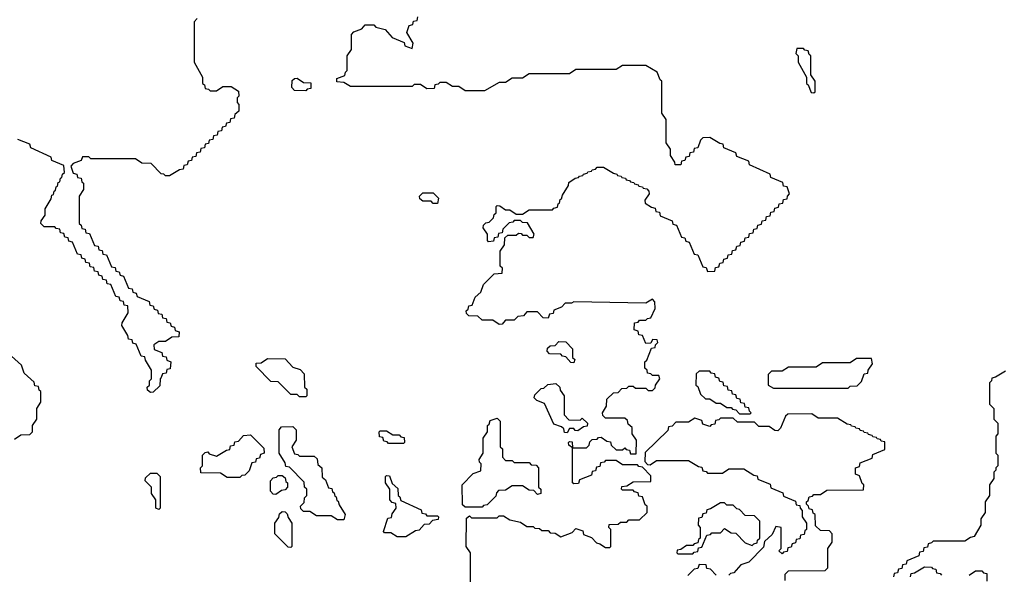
# Model space of a CAD drawing. Extents: x 2889633 to 3052318, y 540750 to 918690.
# Tile 283 of 656: x 2960420 to 2965050, y 739124 to 741735. Entities that reach past the tile are written whole.
import ezdxf

# ---------------------------------------------------------------- set-up
doc = ezdxf.new("R2010")
doc.units = 0

msp = doc.modelspace()

# ---------------------------------------------------------------- linework, layer by layer
at = {"layer": '0CON02XD'}
for points in [[(2961255, 741740), (2961240, 741725), (2961240, 741535), (2961280, 741465), (2961280, 741435), (2961288.3, 741428.3), (2961291.7, 741411.7), (2961308.3, 741408.3), (2961315, 741400), (2961345, 741400), (2961375, 741420), (2961415, 741420), (2961448.3, 741398.3), (2961450, 741375), (2961443, 741367), (2961442.5, 741345), (2961450, 741335), (2961450, 741305), (2961431.7, 741288.3), (2961428.3, 741271.7), (2961411.7, 741268.3), (2961408.3, 741251.7), (2961391.7, 741248.3), (2961388.3, 741231.7), (2961371.7, 741228.3), (2961368.3, 741211.7), (2961351.7, 741208.3), (2961348.3, 741191.7), (2961331.7, 741188.3), (2961328.3, 741171.7), (2961311.7, 741168.3), (2961308.3, 741151.7), (2961291.7, 741148.3), (2961288.3, 741131.7), (2961271.7, 741128.3), (2961268.3, 741111.7), (2961251.7, 741108.3), (2961248.3, 741091.7), (2961231.7, 741088.3), (2961228.3, 741071.7), (2961211.7, 741068.3), (2961208.3, 741051.7), (2961191.7, 741048.3), (2961188.3, 741031.7), (2961171.7, 741028.3), (2961125, 741000), (2961105, 741000), (2961098.3, 741008.3), (2961085, 741010), (2961038.3, 741058.3), (2960995, 741060), (2960965, 741080), (2960755, 741080), (2960745, 741090), (2960715, 741090), (2960708.3, 741071.7), (2960671.7, 741058.3), (2960660, 741045), (2960671.7, 741011.7), (2960688.3, 741008.3), (2960691.7, 740991.7), (2960708.3, 740988.3), (2960711.7, 740971.7), (2960720, 740965), (2960720, 740935), (2960700, 740905), (2960700, 740775), (2960708.3, 740768.3), (2960711.7, 740751.7), (2960728.3, 740748.3), (2960731.7, 740731.7), (2960748.3, 740728.3), (2960771.7, 740671.7), (2960788.3, 740668.3), (2960791.7, 740651.7), (2960808.3, 740648.3), (2960811.7, 740631.7), (2960828.3, 740628.3), (2960851.7, 740571.7), (2960868.3, 740568.3), (2960871.7, 740551.7), (2960888.3, 740548.3), (2960891.7, 740531.7), (2960908.3, 740528.3), (2960931.7, 740471.7), (2960948.3, 740468.3), (2960951.7, 740451.7), (2960968.3, 740448.3), (2960971.7, 740431.7), (2961028.3, 740408.3), (2961031.7, 740391.7), (2961048.3, 740388.3), (2961051.7, 740371.7), (2961068.3, 740368.3), (2961071.7, 740351.7), (2961088.3, 740348.3), (2961091.7, 740331.7), (2961108.3, 740328.3), (2961111.7, 740311.7), (2961128.3, 740308.3), (2961131.7, 740291.7), (2961148.3, 740288.3), (2961151.7, 740271.7), (2961170, 740265), (2961168.3, 740241.7), (2961135, 740240), (2961105, 740220), (2961075, 740220), (2961050, 740205), (2961051.7, 740181.7), (2961088.3, 740168.3), (2961091.7, 740151.7), (2961108.3, 740148.3), (2961111.7, 740131.7), (2961130, 740125), (2961128.3, 740091.7), (2961111.7, 740088.3), (2961108.3, 740071.7), (2961091.7, 740068.3), (2961085, 740050), (2961080, 740045), (2961078.3, 740011.7), (2961048.3, 739981.7), (2961035, 739980), (2961021.7, 739991.7), (2961020, 740005), (2961030, 740015), (2961030, 740035), (2961040, 740045), (2961040, 740085), (2961011.7, 740131.7), (2961008.3, 740148.3), (2960991.7, 740151.7), (2960968.3, 740208.3), (2960951.7, 740211.7), (2960948.3, 740228.3), (2960931.7, 740231.7), (2960928.3, 740248.3), (2960900, 740295), (2960901.7, 740308.3), (2960930, 740355), (2960928.3, 740388.3), (2960911.7, 740391.7), (2960908.3, 740408.3), (2960891.7, 740411.7), (2960888.3, 740428.3), (2960871.7, 740431.7), (2960848.3, 740488.3), (2960831.7, 740491.7), (2960828.3, 740508.3), (2960811.7, 740511.7), (2960808.3, 740528.3), (2960791.7, 740531.7), (2960788.3, 740548.3), (2960771.7, 740551.7), (2960768.3, 740568.3), (2960751.7, 740571.7), (2960748.3, 740588.3), (2960731.7, 740591.7), (2960728.3, 740608.3), (2960711.7, 740611.7), (2960708.3, 740628.3), (2960691.7, 740631.7), (2960668.3, 740688.3), (2960651.7, 740691.7), (2960648.3, 740708.3), (2960631.7, 740711.7), (2960628.3, 740728.3), (2960611.7, 740731.7), (2960608.3, 740748.3), (2960591.7, 740751.7), (2960585, 740760), (2960535, 740760), (2960520, 740775), (2960521.7, 740788.3), (2960540, 740815), (2960540, 740845), (2960568.3, 740891.7), (2960571.7, 740908.3), (2960578.3, 740911.7), (2960581.7, 740928.3), (2960588.3, 740931.7), (2960591.7, 740948.3), (2960598.3, 740951.7), (2960601.7, 740968.3), (2960608.3, 740971.7), (2960611.7, 740988.3), (2960618.3, 740991.7), (2960621.7, 741008.3), (2960630, 741015), (2960628.3, 741048.3), (2960571.7, 741071.7), (2960568.3, 741088.3), (2960471.7, 741131.7), (2960468.3, 741148.3), (2960411.7, 741171.7)], [(2963035, 739340), (2963068.3, 739328.3), (2963071.7, 739311.7), (2963108.3, 739298.3), (2963131.7, 739271.7), (2963148.3, 739268.3), (2963175, 739250), (2963195, 739250), (2963200, 739255), (2963200, 739335), (2963190, 739345), (2963191.7, 739358.3), (2963235, 739360), (2963245, 739370), (2963275, 739370), (2963285, 739380), (2963335, 739380), (2963370, 739415), (2963370, 739445), (2963361.7, 739451.7), (2963348.3, 739488.3), (2963331.7, 739491.7), (2963328.3, 739508.3), (2963311.7, 739511.7), (2963305, 739520), (2963255, 739520), (2963250, 739525), (2963251.7, 739538.3), (2963275, 739540), (2963305, 739560), (2963388.3, 739561.7), (2963388.3, 739588.3), (2963348.3, 739628.3), (2963331.7, 739631.7), (2963325, 739640), (2963255, 739640), (2963225, 739660), (2963175, 739660), (2963168.3, 739651.7), (2963151.7, 739648.3), (2963148.3, 739631.7), (2963131.7, 739628.3), (2963128.3, 739611.7), (2963111.7, 739608.3), (2963108.3, 739591.7), (2963051.7, 739568.3), (2963048.3, 739551.7), (2963025, 739550), (2963020, 739555), (2963020, 739720), (2963001.7, 739731.7), (2963000, 739745), (2963005, 739750), (2963018.3, 739748.3), (2963020, 739720), (2963085, 739720), (2963098.3, 739731.7), (2963101.7, 739748.3), (2963111.7, 739758.3), (2963135, 739760), (2963141.7, 739768.3), (2963155, 739770), (2963181.7, 739751.7), (2963198.3, 739748.3), (2963201.7, 739731.7), (2963225, 739710), (2963255, 739710), (2963265, 739720), (2963271.7, 739711.7), (2963288.3, 739708.3), (2963291.7, 739691.7), (2963318.3, 739691.7), (2963320, 739755), (2963300, 739785), (2963300, 739815), (2963281.7, 739831.7), (2963278.3, 739848.3), (2963265, 739860), (2963175, 739860), (2963161.7, 739871.7), (2963160, 739885), (2963180, 739915), (2963181.7, 739948.3), (2963211.7, 739978.3), (2963235, 739980), (2963251.7, 739998.3), (2963275, 740000), (2963285, 740010), (2963305, 740010), (2963315, 740000), (2963365, 740000), (2963375, 739990), (2963395, 739990), (2963408.3, 740001.7), (2963410, 740015), (2963430, 740045), (2963425, 740060), (2963395, 740060), (2963388.3, 740068.3), (2963371.7, 740071.7), (2963370, 740085), (2963360, 740095), (2963360, 740125), (2963368.3, 740131.7), (2963391.7, 740188.3), (2963408.3, 740191.7), (2963410, 740205), (2963420, 740215), (2963418.3, 740228.3), (2963395, 740230), (2963388.3, 740211.7), (2963365, 740210), (2963348.3, 740248.3), (2963331.7, 740251.7), (2963328.3, 740268.3), (2963310, 740275), (2963311.7, 740308.3), (2963328.3, 740311.7), (2963335, 740320), (2963365, 740320), (2963371.7, 740328.3), (2963388.3, 740331.7), (2963407.5, 740375), (2963407, 740407), (2963395, 740420), (2963365, 740400), (2963025, 740407.5), (2963015, 740400), (2962985, 740400), (2962968.3, 740381.7), (2962931.7, 740368.3), (2962928.3, 740351.7), (2962911.7, 740348.3), (2962905, 740330), (2962881.7, 740331.7), (2962855, 740360), (2962805, 740360), (2962788.3, 740341.7), (2962761.7, 740338.3), (2962745, 740320), (2962705, 740320), (2962695, 740310), (2962688.3, 740301.7), (2962675, 740300), (2962645, 740320), (2962595, 740320), (2962575, 740340), (2962531.7, 740341.7), (2962521.7, 740351.7), (2962520, 740365), (2962528.3, 740371.7), (2962531.7, 740388.3), (2962548.3, 740391.7), (2962561.7, 740428.3), (2962588.3, 740451.7), (2962601.7, 740488.3), (2962651.7, 740538.3), (2962688.3, 740541.7), (2962690, 740565), (2962680, 740575), (2962680, 740645), (2962700, 740675), (2962701.7, 740708.3), (2962715, 740720), (2962755, 740720), (2962765, 740730), (2962778.3, 740728.3), (2962785, 740720), (2962805, 740720), (2962815, 740710), (2962835, 740710), (2962840, 740725), (2962808.3, 740778.3), (2962785, 740780), (2962775, 740790), (2962745, 740790), (2962738.3, 740781.7), (2962721.7, 740778.3), (2962691.7, 740748.3), (2962688.3, 740731.7), (2962671.7, 740728.3), (2962668.3, 740711.7), (2962651.7, 740708.3), (2962648.3, 740691.7), (2962625, 740690), (2962620, 740695), (2962620, 740725), (2962600, 740755), (2962601.7, 740768.3), (2962611.7, 740778.3), (2962628.3, 740781.7), (2962648.3, 740801.7), (2962651.7, 740818.3), (2962660, 740825), (2962660, 740855), (2962665, 740860), (2962678.3, 740858.3), (2962705, 740840), (2962725, 740840), (2962755, 740820), (2962785, 740820), (2962815, 740840), (2962925, 740840), (2962931.7, 740848.3), (2962948.3, 740851.7), (2962951.7, 740868.3), (2962958.3, 740871.7), (2962961.7, 740888.3), (2962968.3, 740891.7), (2962971.7, 740908.3), (2963000, 740955), (2963001.7, 740968.3), (2963031.7, 740988.3), (2963048.3, 740991.7), (2963051.7, 740998.3), (2963068.3, 741001.7), (2963071.7, 741008.3), (2963088.3, 741011.7), (2963091.7, 741018.3), (2963108.3, 741021.7), (2963111.7, 741028.3), (2963128.3, 741031.7), (2963135, 741040), (2963165, 741040), (2963211.7, 741011.7), (2963228.3, 741008.3), (2963231.7, 741001.7), (2963248.3, 740998.3), (2963251.7, 740991.7), (2963268.3, 740988.3), (2963271.7, 740981.7), (2963288.3, 740978.3), (2963291.7, 740971.7), (2963308.3, 740968.3), (2963311.7, 740961.7), (2963328.3, 740958.3), (2963331.7, 740951.7), (2963348.3, 740948.3), (2963351.7, 740941.7), (2963368.3, 740938.3), (2963378.3, 740928.3), (2963380, 740915), (2963360, 740885), (2963361.7, 740871.7), (2963391.7, 740851.7), (2963408.3, 740848.3), (2963411.7, 740831.7), (2963428.3, 740828.3), (2963431.7, 740811.7), (2963488.3, 740788.3), (2963491.7, 740771.7), (2963508.3, 740768.3), (2963531.7, 740711.7), (2963548.3, 740708.3), (2963551.7, 740691.7), (2963568.3, 740688.3), (2963591.7, 740631.7), (2963608.3, 740628.3), (2963631.7, 740571.7), (2963648.3, 740568.3), (2963655, 740550), (2963688.3, 740551.7), (2963691.7, 740568.3), (2963708.3, 740571.7), (2963711.7, 740588.3), (2963728.3, 740591.7), (2963731.7, 740608.3), (2963748.3, 740611.7), (2963751.7, 740628.3), (2963768.3, 740631.7), (2963771.7, 740648.3), (2963788.3, 740651.7), (2963791.7, 740668.3), (2963808.3, 740671.7), (2963811.7, 740688.3), (2963828.3, 740691.7), (2963831.7, 740708.3), (2963848.3, 740711.7), (2963851.7, 740728.3), (2963868.3, 740731.7), (2963871.7, 740748.3), (2963888.3, 740751.7), (2963891.7, 740768.3), (2963908.3, 740771.7), (2963911.7, 740788.3), (2963928.3, 740791.7), (2963931.7, 740808.3), (2963948.3, 740811.7), (2963951.7, 740828.3), (2963968.3, 740831.7), (2963971.7, 740848.3), (2963988.3, 740851.7), (2963991.7, 740868.3), (2964008.3, 740871.7), (2964011.7, 740888.3), (2964028.3, 740891.7), (2964030, 740905), (2964040, 740915), (2964028.3, 740948.3), (2964011.7, 740951.7), (2964008.3, 740968.3), (2963951.7, 740991.7), (2963948.3, 741008.3), (2963851.7, 741051.7), (2963848.3, 741068.3), (2963791.7, 741091.7), (2963788.3, 741108.3), (2963731.7, 741131.7), (2963728.3, 741148.3), (2963711.7, 741151.7), (2963665, 741180), (2963631.7, 741178.3), (2963621.7, 741168.3), (2963608.3, 741131.7), (2963591.7, 741128.3), (2963588.3, 741111.7), (2963571.7, 741108.3), (2963568.3, 741091.7), (2963551.7, 741088.3), (2963548.3, 741071.7), (2963531.7, 741068.3), (2963528.3, 741051.7), (2963501.7, 741051.7), (2963500, 741065), (2963480, 741095), (2963480, 741125), (2963460, 741155), (2963460, 741265), (2963440, 741295), (2963440, 741445), (2963431.7, 741451.7), (2963418.3, 741488.3), (2963365, 741520), (2963255, 741520), (2963225, 741500), (2963035, 741500), (2963005, 741480), (2962815, 741480), (2962785, 741460), (2962735, 741460), (2962705, 741440), (2962675, 741440), (2962605, 741400), (2962515, 741400), (2962485, 741420), (2962455, 741420), (2962425, 741440), (2962395, 741440), (2962388.3, 741431.7), (2962371.7, 741428.3), (2962368.3, 741411.7), (2962335, 741410), (2962305, 741430), (2962275, 741430), (2962265, 741420), (2961975, 741420), (2961945, 741440), (2961911.7, 741441.7), (2961911.7, 741458.3), (2961948.3, 741471.7), (2961951.7, 741488.3), (2961960, 741495), (2961960, 741565), (2961980, 741595), (2961980, 741665), (2961991.7, 741678.3), (2962028.3, 741691.7), (2962045, 741710), (2962085, 741710), (2962095, 741700), (2962138.3, 741688.3), (2962171.7, 741651.7), (2962228.3, 741628.3), (2962231.7, 741611.7), (2962265, 741600), (2962270, 741625), (2962240, 741675), (2962251.7, 741708.3), (2962268.3, 741711.7), (2962271.7, 741728.3), (2962288.3, 741731.7), (2962291.7, 741748.3)], [(2964155, 741390), (2964160, 741395), (2964160, 741445), (2964140, 741475), (2964140, 741565), (2964131.7, 741571.7), (2964128.3, 741588.3), (2964111.7, 741591.7), (2964105, 741600), (2964075, 741600), (2964070, 741575), (2964080, 741565), (2964080, 741535), (2964120, 741465), (2964120, 741435), (2964128.3, 741428.3), (2964141.7, 741391.7), (2964155, 741390)], [(2961765, 741400), (2961711.7, 741401.7), (2961700, 741415), (2961701.7, 741448.3), (2961711.7, 741458.3), (2961725, 741460), (2961755, 741440), (2961788.3, 741438.3), (2961788.3, 741411.7), (2961771.7, 741408.3), (2961765, 741400)], [(2962385, 740870), (2962365, 740870), (2962355, 740880), (2962315, 740880), (2962301.7, 740891.7), (2962300, 740905), (2962315, 740920), (2962365, 740920), (2962390, 740895), (2962385, 740870)], [(2963025, 740120), (2963011.7, 740121.7), (2962988.3, 740148.3), (2962971.7, 740151.7), (2962965, 740160), (2962911.7, 740161.7), (2962900, 740175), (2962901.7, 740188.3), (2962915, 740200), (2962938.3, 740201.7), (2962955, 740220), (2962988.3, 740218.3), (2963020, 740185), (2963020, 740145), (2963030, 740135), (2963025, 740120)], [(2960395, 739760), (2960425, 739780), (2960468.3, 739781.7), (2960480, 739795), (2960480, 739825), (2960500, 739855), (2960500, 739905), (2960520, 739935), (2960520, 739985), (2960511.7, 739991.7), (2960508.3, 740008.3), (2960491.7, 740011.7), (2960488.3, 740028.3), (2960441.7, 740071.7), (2960428.3, 740108.3), (2960381.7, 740151.7)], [(2961765, 739960), (2961735, 739960), (2961725, 739970), (2961695, 739970), (2961635, 740030), (2961601.7, 740031.7), (2961531.7, 740101.7), (2961531.7, 740118.3), (2961555, 740120), (2961585, 740140), (2961668.3, 740138.3), (2961705, 740100), (2961738.3, 740088.3), (2961758.3, 740068.3), (2961760, 740005), (2961770, 739995), (2961770, 739965), (2961765, 739960)], [(2964315, 740000), (2964325, 740010), (2964358.3, 740011.7), (2964378.3, 740031.7), (2964391.7, 740068.3), (2964408.3, 740071.7), (2964410, 740085), (2964430, 740115), (2964425, 740140), (2964355, 740140), (2964325, 740120), (2964195, 740120), (2964165, 740100), (2964035, 740100), (2964005, 740080), (2963955, 740080), (2963940, 740065), (2963940, 740015), (2963965, 740000), (2964315, 740000)], [(2963855, 739880), (2963860, 739885), (2963851.7, 739891.7), (2963848.3, 739908.3), (2963831.7, 739911.7), (2963828.3, 739928.3), (2963811.7, 739931.7), (2963808.3, 739948.3), (2963791.7, 739951.7), (2963788.3, 739968.3), (2963771.7, 739971.7), (2963768.3, 739988.3), (2963751.7, 739991.7), (2963748.3, 740008.3), (2963731.7, 740011.7), (2963728.3, 740028.3), (2963711.7, 740031.7), (2963708.3, 740048.3), (2963691.7, 740051.7), (2963688.3, 740068.3), (2963671.7, 740071.7), (2963665, 740080), (2963615, 740080), (2963601.7, 740068.3), (2963600, 740015), (2963608.3, 740008.3), (2963621.7, 739971.7), (2963645, 739950), (2963665, 739950), (2963695, 739930), (2963715, 739930), (2963745, 739910), (2963765, 739910), (2963771.7, 739901.7), (2963788.3, 739898.3), (2963805, 739880), (2963855, 739880)], [(2965055, 740080), (2965008.3, 740051.7), (2964991.7, 740048.3), (2964990, 740035), (2964980, 740025), (2964980, 739925), (2965000, 739905), (2965000, 739855), (2965020, 739835), (2965020, 739785), (2965010, 739775), (2965010, 739695), (2965020, 739685), (2965020, 739635), (2965010, 739625)], [(2962995, 739790), (2962981.7, 739791.7), (2962978.3, 739808.3), (2962968.3, 739818.3), (2962931.7, 739831.7), (2962888.3, 739928.3), (2962851.7, 739941.7), (2962840, 739955), (2962841.7, 739968.3), (2962871.7, 739998.3), (2962885, 740000), (2962903, 740017), (2962941.7, 740021.7), (2962960, 740005), (2962961.7, 739991.7), (2962980, 739965), (2962980, 739875), (2963001.7, 739851.7), (2963055, 739850), (2963065, 739860), (2963090, 739835), (2963088.3, 739821.7), (2963071.7, 739818.3), (2963045, 739800), (2963031.7, 739801.7), (2963025, 739810), (2963005, 739810), (2962995, 739790)], [(2964020, 739095), (2964020, 739125), (2964035, 739140), (2964208.3, 739141.7), (2964220, 739155), (2964220, 739245), (2964240, 739275), (2964240, 739315), (2964228.3, 739328.3), (2964185, 739330), (2964161.7, 739351.7), (2964160, 739405), (2964151.7, 739411.7), (2964148.3, 739428.3), (2964131.7, 739431.7), (2964130, 739445), (2964120, 739455), (2964120, 739465), (2964128.3, 739471.7), (2964131.7, 739488.3), (2964148.3, 739491.7), (2964155, 739500), (2964185, 739500), (2964215, 739520), (2964388.3, 739521.7), (2964390, 739545), (2964381.7, 739551.7), (2964368.3, 739588.3), (2964350, 739595), (2964350, 739625), (2964368.3, 739631.7), (2964371.7, 739648.3), (2964428.3, 739671.7), (2964431.7, 739688.3), (2964488.3, 739711.7), (2964488.3, 739748.3), (2964471.7, 739751.7), (2964468.3, 739758.3), (2964451.7, 739761.7), (2964448.3, 739768.3), (2964431.7, 739771.7), (2964428.3, 739778.3), (2964411.7, 739781.7), (2964408.3, 739788.3), (2964391.7, 739791.7), (2964388.3, 739798.3), (2964371.7, 739801.7), (2964368.3, 739808.3), (2964351.7, 739811.7), (2964348.3, 739818.3), (2964331.7, 739821.7), (2964328.3, 739828.3), (2964311.7, 739831.7), (2964265, 739860), (2964175, 739860), (2964145, 739880), (2964031.7, 739878.3), (2964021.7, 739868.3), (2963998.3, 739811.7), (2963985, 739800), (2963971.7, 739801.7), (2963945, 739820), (2963895, 739820), (2963875, 739840), (2963795, 739840), (2963775, 739860), (2963715, 739860), (2963708.3, 739851.7), (2963691.7, 739848.3), (2963688.3, 739831.7), (2963671.7, 739828.3), (2963665, 739820), (2963631.7, 739831.7), (2963628.3, 739848.3), (2963595, 739860), (2963565, 739840), (2963505, 739840), (2963488.3, 739821.7), (2963471.7, 739818.3), (2963468.3, 739801.7), (2963361.7, 739698.3), (2963360, 739655), (2963371.7, 739641.7), (2963385, 739640), (2963415, 739660), (2963565, 739660), (2963611.7, 739631.7), (2963628.3, 739628.3), (2963631.7, 739611.7), (2963648.3, 739608.3), (2963655, 739600), (2963725, 739600), (2963755, 739620), (2963825, 739620), (2963871.7, 739591.7), (2963888.3, 739588.3), (2963891.7, 739571.7), (2963948.3, 739548.3), (2963951.7, 739531.7), (2964008.3, 739508.3), (2964011.7, 739491.7), (2964068.3, 739468.3), (2964071.7, 739451.7), (2964088.3, 739448.3), (2964090, 739435), (2964100, 739425), (2964100, 739395), (2964120, 739365), (2964120, 739335), (2964111.7, 739328.3), (2964108.3, 739311.7), (2964091.7, 739308.3), (2964088.3, 739291.7), (2964071.7, 739288.3), (2964068.3, 739271.7), (2964051.7, 739268.3), (2964048.3, 739251.7), (2964031.7, 739248.3), (2964028.3, 739231.7), (2964011.7, 739228.3), (2964005, 739220), (2963990, 739235), (2964000, 739245), (2964000, 739345), (2963975, 739350), (2963958.3, 739311.7), (2963921.7, 739278.3), (2963918.3, 739251.7), (2963848.3, 739181.7), (2963830, 739175), (2963811.7, 739168.3), (2963778.3, 739131.7), (2963761.7, 739128.3), (2963755, 739120)], [(2962595, 739440), (2962515, 739440), (2962501.7, 739451.7), (2962500, 739545), (2962551.7, 739598.3), (2962588.3, 739611.7), (2962590, 739645), (2962581.7, 739651.7), (2962580, 739665), (2962600, 739695), (2962600, 739765), (2962620, 739795), (2962620, 739825), (2962628.3, 739831.7), (2962631.7, 739848.3), (2962665, 739860), (2962680, 739845), (2962680, 739725), (2962690, 739715), (2962690, 739675), (2962705, 739660), (2962735, 739660), (2962745, 739650), (2962815, 739650), (2962825, 739640), (2962848.3, 739638.3), (2962860, 739625), (2962860, 739535), (2962870, 739525), (2962870, 739505), (2962855, 739500), (2962838.3, 739518.3), (2962815, 739520), (2962785, 739540), (2962735, 739540), (2962705, 739520), (2962671.7, 739518.3), (2962661.7, 739508.3), (2962658.3, 739491.7), (2962618.3, 739451.7), (2962601.7, 739448.3), (2962595, 739440)], [(2961945, 739380), (2961915, 739380), (2961885, 739400), (2961815, 739400), (2961785, 739420), (2961755, 739420), (2961741.7, 739431.7), (2961740, 739445), (2961758.3, 739461.7), (2961760, 739485), (2961770, 739495), (2961770, 739525), (2961760, 739535), (2961758.3, 739558.3), (2961688.3, 739628.3), (2961671.7, 739631.7), (2961668.3, 739648.3), (2961640, 739695), (2961640, 739805), (2961651.7, 739818.3), (2961705, 739820), (2961720, 739805), (2961720, 739755), (2961700, 739725), (2961711.7, 739691.7), (2961728.3, 739688.3), (2961735, 739680), (2961805, 739680), (2961818.3, 739668.3), (2961821.7, 739641.7), (2961840, 739625), (2961841.7, 739581.7), (2961858.3, 739568.3), (2961871.7, 739531.7), (2961888.3, 739528.3), (2961891.7, 739511.7), (2961898.3, 739508.3), (2961901.7, 739491.7), (2961908.3, 739488.3), (2961911.7, 739471.7), (2961918.3, 739468.3), (2961921.7, 739451.7), (2961950, 739405), (2961945, 739380)], [(2962225, 739740), (2962155, 739740), (2962148.3, 739748.3), (2962131.7, 739751.7), (2962128.3, 739768.3), (2962111.7, 739771.7), (2962110, 739795), (2962115, 739800), (2962145, 739800), (2962175, 739780), (2962205, 739780), (2962211.7, 739771.7), (2962228.3, 739768.3), (2962230, 739745), (2962225, 739740)], [(2961455, 739580), (2961395, 739580), (2961365, 739600), (2961271.7, 739601.7), (2961270, 739625), (2961280, 739635), (2961280, 739685), (2961291.7, 739698.3), (2961305, 739700), (2961311.7, 739691.7), (2961345, 739680), (2961391.7, 739708.3), (2961408.3, 739711.7), (2961411.7, 739728.3), (2961428.3, 739731.7), (2961431.7, 739748.3), (2961448.3, 739751.7), (2961471.7, 739778.3), (2961505, 739780), (2961568.3, 739718.3), (2961570, 739695), (2961551.7, 739688.3), (2961548.3, 739671.7), (2961531.7, 739668.3), (2961528.3, 739651.7), (2961511.7, 739648.3), (2961498.3, 739611.7), (2961478.3, 739591.7), (2961465, 739590), (2961455, 739580)], [(2961075, 739430), (2961060, 739435), (2961060, 739475), (2961040, 739505), (2961040, 739535), (2961010, 739565), (2961011.7, 739578.3), (2961035, 739600), (2961065, 739600), (2961080, 739585), (2961080, 739435), (2961075, 739430)], [(2965010, 739625), (2965010, 739615), (2965000, 739605), (2965000, 739575), (2964980, 739545), (2964980, 739495), (2964960, 739465), (2964960, 739415), (2964940, 739385), (2964940, 739355), (2964908.3, 739301.7), (2964891.7, 739298.3), (2964865, 739280), (2964715, 739280), (2964708.3, 739271.7), (2964691.7, 739268.3), (2964688.3, 739251.7), (2964671.7, 739248.3), (2964668.3, 739231.7), (2964651.7, 739228.3), (2964648.3, 739211.7), (2964591.7, 739188.3), (2964588.3, 739171.7), (2964571.7, 739168.3), (2964568.3, 739151.7), (2964551.7, 739148.3), (2964548.3, 739131.7), (2964531.7, 739128.3), (2964528.3, 739111.7)], [(2961625, 739500), (2961611.7, 739501.7), (2961600, 739515), (2961600, 739565), (2961611.7, 739578.3), (2961628.3, 739581.7), (2961635, 739590), (2961655, 739590), (2961668.3, 739578.3), (2961671.7, 739561.7), (2961680, 739555), (2961680, 739535), (2961668.3, 739521.7), (2961651.7, 739518.3), (2961625, 739500)], [(2962235, 739300), (2962195, 739300), (2962165, 739320), (2962135, 739320), (2962130, 739325), (2962151.7, 739388.3), (2962168.3, 739391.7), (2962171.7, 739408.3), (2962190, 739435), (2962188.3, 739458.3), (2962171.7, 739461.7), (2962160, 739475), (2962160, 739525), (2962140, 739555), (2962140, 739585), (2962145, 739590), (2962158.3, 739588.3), (2962171.7, 739551.7), (2962198.3, 739528.3), (2962200, 739495), (2962208.3, 739488.3), (2962211.7, 739471.7), (2962308.3, 739428.3), (2962311.7, 739411.7), (2962328.3, 739408.3), (2962335, 739400), (2962385, 739400), (2962390, 739395), (2962388.3, 739381.7), (2962361.7, 739378.3), (2962345, 739360), (2962321.7, 739358.3), (2962298.3, 739331.7), (2962281.7, 739328.3), (2962235, 739300)], [(2963585, 739220), (2963591.7, 739228.3), (2963608.3, 739231.7), (2963611.7, 739248.3), (2963628.3, 739251.7), (2963651.7, 739308.3), (2963668.3, 739311.7), (2963675, 739320), (2963715, 739320), (2963735, 739340), (2963765, 739320), (2963788.3, 739318.3), (2963831.7, 739271.7), (2963865, 739260), (2963871.7, 739268.3), (2963888.3, 739271.7), (2963890, 739285), (2963900, 739295), (2963900, 739375), (2963875, 739400), (2963831.7, 739401.7), (2963805, 739430), (2963791.7, 739431.7), (2963775, 739450), (2963745, 739450), (2963735, 739460), (2963715, 739460), (2963668.3, 739431.7), (2963651.7, 739428.3), (2963648.3, 739411.7), (2963631.7, 739408.3), (2963628.3, 739391.7), (2963611.7, 739388.3), (2963610, 739355), (2963620, 739345), (2963620, 739295), (2963611.7, 739288.3), (2963608.3, 739271.7), (2963591.7, 739268.3), (2963585, 739260), (2963555, 739260), (2963528.3, 739241.7), (2963511.7, 739238.3), (2963510, 739225), (2963515, 739220), (2963585, 739220)], [(2961695, 739250), (2961681.7, 739251.7), (2961620, 739315), (2961620, 739365), (2961638.3, 739391.7), (2961641.7, 739408.3), (2961655, 739420), (2961668.3, 739418.3), (2961678.3, 739408.3), (2961681.7, 739391.7), (2961700, 739365), (2961700, 739255), (2961695, 739250)], [(2962540, 739015), (2962540, 739225), (2962520, 739255), (2962521.7, 739388.3), (2962535, 739400), (2962545, 739390), (2962665, 739390), (2962675, 739400), (2962695, 739400), (2962725, 739380), (2962775, 739370), (2962805, 739350), (2962835, 739350), (2962841.7, 739341.7), (2962865, 739340), (2962875, 739330), (2962905, 739330), (2962915, 739320), (2962938.3, 739318.3), (2962965, 739300), (2963018.3, 739321.7), (2963035, 739340)], [(2963695, 739120), (2963668.3, 739148.3), (2963651.7, 739151.7), (2963648.3, 739168.3), (2963615, 739170), (2963608.3, 739151.7), (2963591.7, 739148.3), (2963561.7, 739118.3)], [(2964608.3, 739111.7), (2964611.7, 739128.3), (2964628.3, 739131.7), (2964675, 739160), (2964708.3, 739158.3), (2964711.7, 739151.7), (2964728.3, 739148.3), (2964731.7, 739131.7), (2964748.3, 739128.3), (2964755, 739120)], [(2964885, 739120), (2964915, 739140), (2964945, 739140), (2964951.7, 739131.7), (2964968.3, 739128.3), (2964968.3, 739091.7)]]:
    msp.add_lwpolyline(points, dxfattribs=at)

doc.saveas('drawing.dxf')
